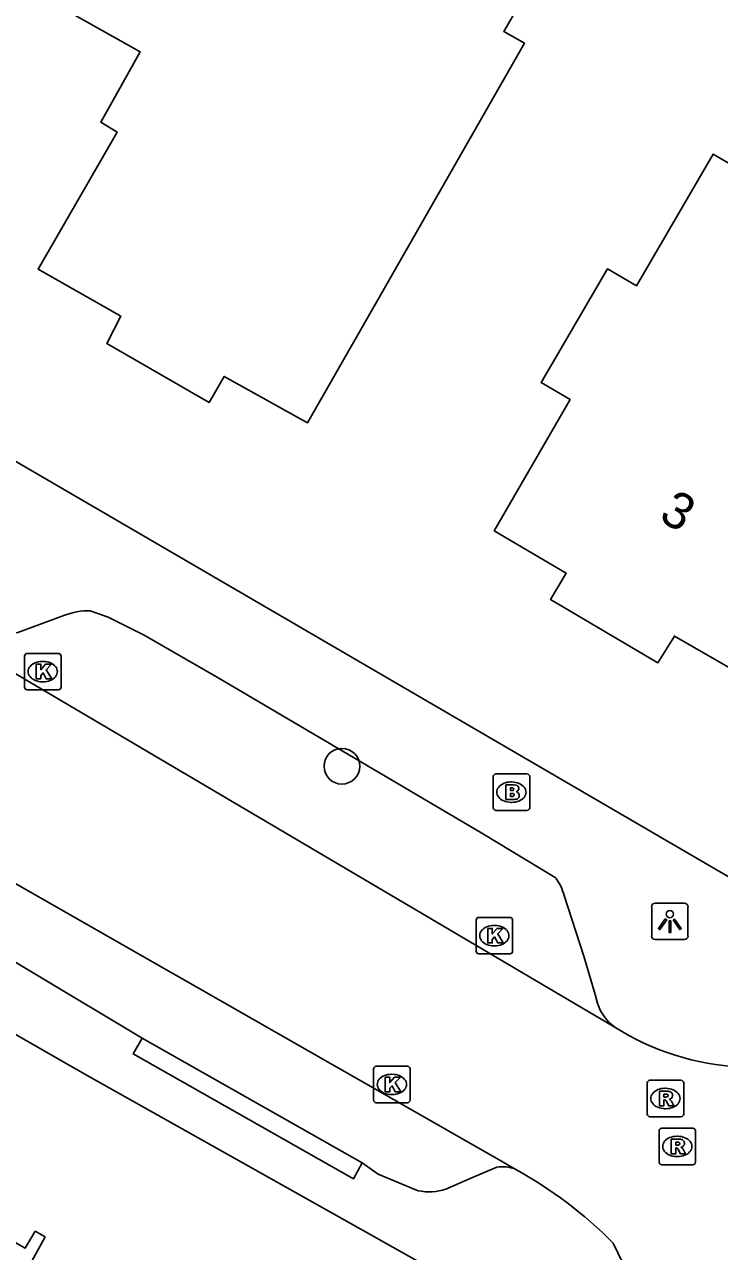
# Model space of a CAD drawing. Extents: x 160457 to 162082, y 388340 to 389736.
# Drawn here: x 161123.12 to 161142.18, y 388506.39 to 388540.07 of the extents above; entities that cross this region are included whole.
import ezdxf

# ---------------------------------------------------------------- set-up
doc = ezdxf.new("R2010")
doc.units = 0
for name, color, linetype in [('IMGEO_Boom', 7, 'Continuous'), ('IMGEO_Brandkraan', 7, 'Continuous'), ('IMGEO_Kolk', 7, 'Continuous'), ('IMGEO_Lichtpunt', 7, 'Continuous'), ('IMGEO_Pand', 7, 'Continuous'), ('IMGEO_Pand_nummerreeks', 7, 'Continuous'), ('IMGEO_Rijbaan_lokaal_open', 7, 'Continuous'), ('IMGEO_Rioolput', 7, 'Continuous'), ('IMGEO_Voetpad_open', 7, 'Continuous')]:
    doc.layers.add(name, color=color, linetype=linetype)

msp = doc.modelspace()

# ---------------------------------------------------------------- linework, layer by layer
at = {"layer": 'IMGEO_Boom'}
msp.add_circle((161131.826, 388519.708), 0.489, dxfattribs=at)
at = {"layer": 'IMGEO_Brandkraan'}
for p, q in [((161135.976, 388518.57), (161135.976, 388519.422)), ((161136.051, 388519.496), (161136.903, 388519.496)), ((161136.977, 388519.422), (161136.977, 388518.57)), ((161136.464, 388519.276), (161136.489, 388519.276)), ((161136.487, 388518.716), (161136.462, 388518.716)), ((161136.903, 388518.496), (161136.051, 388518.496))]:
    msp.add_line(p, q, dxfattribs=at)
for points in [[(161135.976, 388518.57), (161135.976, 388519.422)], [(161136.051, 388519.496), (161136.903, 388519.496)], [(161136.977, 388519.422), (161136.977, 388518.57)], [(161136.324, 388519.196), (161136.324, 388518.796), (161136.537, 388518.796)], [(161136.555, 388519.196), (161136.324, 388519.196)], [(161136.503, 388519.115), (161136.449, 388519.115), (161136.449, 388519.039)], [(161136.449, 388519.039), (161136.502, 388519.039)], [(161136.511, 388518.963), (161136.449, 388518.963), (161136.449, 388518.882)], [(161136.449, 388518.882), (161136.511, 388518.882)], [(161136.903, 388518.496), (161136.051, 388518.496)]]:
    msp.add_lwpolyline(points, dxfattribs=at)
for centre, radius, start, end in [((161136.053, 388519.42), 0.0765, 91.552, 178.448), ((161136.053, 388519.42), 0.0765, 91.552, 178.448), ((161136.901, 388519.42), 0.0765, 1.552, 88.448), ((161136.901, 388519.42), 0.0765, 1.552, 88.448), ((161136.504, 388519.077), 0.0379, 267.8285, 90.9355), ((161136.559, 388519.051), 0.145, 59.4692, 91.5367), ((161136.584, 388519.098), 0.0922, 285.5137, 58.1501), ((161136.589, 388518.906), 0.105, 301.3115, 78.989), ((161136.512, 388518.922), 0.0404, 269.8759, 90.5077), ((161136.543, 388519.047), 0.251, 268.6676, 293.5347), ((161136.053, 388518.572), 0.0765, 181.552, 268.448), ((161136.053, 388518.572), 0.0765, 181.552, 268.448), ((161136.901, 388518.572), 0.0765, 271.552, 358.448), ((161136.901, 388518.572), 0.0765, 271.552, 358.448)]:
    msp.add_arc(centre, radius, start, end, dxfattribs=at)
for centre, major_axis, ratio, start_param, end_param in [((161136.463, 388518.996), (-0.387, 0.002), 0.722429, 4.712389, 7.853982), ((161136.488, 388518.996), (-0.39, 0.002), 0.717154, 1.570796, 4.712389)]:
    msp.add_ellipse(centre, major_axis=major_axis, ratio=ratio, start_param=start_param, end_param=end_param, dxfattribs=at)
at = {"layer": 'IMGEO_Kolk'}
for p, q in [((161123.119, 388521.88), (161123.119, 388522.732)), ((161123.194, 388522.806), (161124.046, 388522.806)), ((161124.12, 388522.732), (161124.12, 388521.88)), ((161123.607, 388522.586), (161123.632, 388522.586)), ((161124.046, 388521.806), (161123.194, 388521.806)), ((161123.63, 388522.026), (161123.605, 388522.026)), ((161135.507, 388514.632), (161135.507, 388515.484)), ((161135.582, 388515.558), (161136.434, 388515.558)), ((161135.995, 388515.338), (161136.02, 388515.338)), ((161136.508, 388515.484), (161136.508, 388514.632)), ((161136.018, 388514.778), (161135.993, 388514.778)), ((161136.434, 388514.558), (161135.582, 388514.558)), ((161132.695, 388510.548), (161132.695, 388511.4)), ((161132.77, 388511.474), (161133.622, 388511.474)), ((161133.183, 388511.254), (161133.208, 388511.254)), ((161133.696, 388511.4), (161133.696, 388510.548)), ((161133.206, 388510.694), (161133.181, 388510.694)), ((161133.622, 388510.474), (161132.77, 388510.474))]:
    msp.add_line(p, q, dxfattribs=at)
for points in [[(161123.119, 388521.88), (161123.119, 388522.732)], [(161123.194, 388522.806), (161124.046, 388522.806)], [(161124.12, 388522.732), (161124.12, 388521.88)], [(161123.44, 388522.506), (161123.563, 388522.506), (161123.563, 388522.355), (161123.693, 388522.506), (161123.857, 388522.506), (161123.711, 388522.355), (161123.864, 388522.106), (161123.712, 388522.106), (161123.627, 388522.27), (161123.563, 388522.203), (161123.563, 388522.106), (161123.44, 388522.106), (161123.44, 388522.506)], [(161124.046, 388521.806), (161123.194, 388521.806)], [(161135.507, 388514.632), (161135.507, 388515.484)], [(161135.582, 388515.558), (161136.434, 388515.558)], [(161136.508, 388515.484), (161136.508, 388514.632)], [(161135.828, 388515.258), (161135.951, 388515.258), (161135.951, 388515.107), (161136.081, 388515.258), (161136.245, 388515.258), (161136.099, 388515.107), (161136.252, 388514.858), (161136.1, 388514.858), (161136.015, 388515.022), (161135.951, 388514.955), (161135.951, 388514.858), (161135.828, 388514.858), (161135.828, 388515.258)], [(161136.434, 388514.558), (161135.582, 388514.558)], [(161132.695, 388510.548), (161132.695, 388511.4)], [(161132.77, 388511.474), (161133.622, 388511.474)], [(161133.696, 388511.4), (161133.696, 388510.548)], [(161133.016, 388511.174), (161133.139, 388511.174), (161133.139, 388511.023), (161133.269, 388511.174), (161133.433, 388511.174), (161133.287, 388511.023), (161133.44, 388510.774), (161133.288, 388510.774), (161133.203, 388510.938), (161133.139, 388510.871), (161133.139, 388510.774), (161133.016, 388510.774), (161133.016, 388511.174)], [(161133.622, 388510.474), (161132.77, 388510.474)]]:
    msp.add_lwpolyline(points, dxfattribs=at)
for centre, start, end in [((161123.196, 388522.73), 91.552, 178.448), ((161123.196, 388522.73), 91.552, 178.448), ((161124.044, 388522.73), 1.552, 88.448), ((161124.044, 388522.73), 1.552, 88.448), ((161123.196, 388521.882), 181.552, 268.448), ((161123.196, 388521.882), 181.552, 268.448), ((161124.044, 388521.882), 271.552, 358.448), ((161124.044, 388521.882), 271.552, 358.448), ((161135.584, 388515.482), 91.552, 178.448), ((161135.584, 388515.482), 91.552, 178.448), ((161136.432, 388515.482), 1.552, 88.448), ((161136.432, 388515.482), 1.552, 88.448), ((161135.584, 388514.634), 181.552, 268.448), ((161135.584, 388514.634), 181.552, 268.448), ((161136.432, 388514.634), 271.552, 358.448), ((161136.432, 388514.634), 271.552, 358.448), ((161132.772, 388511.398), 91.552, 178.448), ((161132.772, 388511.398), 91.552, 178.448), ((161133.62, 388511.398), 1.552, 88.448), ((161133.62, 388511.398), 1.552, 88.448), ((161132.772, 388510.55), 181.552, 268.448), ((161132.772, 388510.55), 181.552, 268.448), ((161133.62, 388510.55), 271.552, 358.448), ((161133.62, 388510.55), 271.552, 358.448)]:
    msp.add_arc(centre, 0.0765, start, end, dxfattribs=at)
for centre, major_axis, ratio, start_param, end_param in [((161123.606, 388522.306), (-0.387, 0.002), 0.722429, 4.712389, 7.853982), ((161123.631, 388522.306), (-0.39, 0.002), 0.717154, 1.570796, 4.712389), ((161135.994, 388515.058), (-0.387, 0.002), 0.722429, 4.712389, 7.853982), ((161136.019, 388515.058), (-0.39, 0.002), 0.717154, 1.570796, 4.712389), ((161133.182, 388510.974), (-0.387, 0.002), 0.722429, 4.712389, 7.853982), ((161133.207, 388510.974), (-0.39, 0.002), 0.717154, 1.570796, 4.712389)]:
    msp.add_ellipse(centre, major_axis=major_axis, ratio=ratio, start_param=start_param, end_param=end_param, dxfattribs=at)
at = {"layer": 'IMGEO_Lichtpunt'}
for p, q in [((161140.324, 388515.852), (161140.324, 388515.045)), ((161140.324, 388515.852), (161140.324, 388515.045)), ((161141.226, 388515.947), (161140.418, 388515.947)), ((161141.226, 388515.947), (161140.418, 388515.947)), ((161141.32, 388515.045), (161141.32, 388515.852)), ((161141.32, 388515.045), (161141.32, 388515.852)), ((161140.418, 388514.951), (161141.226, 388514.951)), ((161140.418, 388514.951), (161141.226, 388514.951))]:
    msp.add_line(p, q, dxfattribs=at)
for points in [[(161140.698, 388515.516), (161140.737, 388515.488), (161140.549, 388515.226), (161140.511, 388515.253), (161140.698, 388515.516)], [(161140.8, 388515.468), (161140.847, 388515.468), (161140.847, 388515.146), (161140.8, 388515.146), (161140.8, 388515.468)], [(161140.91, 388515.488), (161140.948, 388515.515), (161141.135, 388515.253), (161141.096, 388515.225), (161140.91, 388515.488)]]:
    msp.add_lwpolyline(points, dxfattribs=at)
msp.add_circle((161140.823, 388515.65), 0.0994, dxfattribs=at)
for centre, start, end in [((161140.418, 388515.852), 90, 180), ((161140.418, 388515.852), 90, 180), ((161141.226, 388515.852), 0, 90), ((161141.226, 388515.852), 0, 90), ((161140.418, 388515.045), 180, 270), ((161140.418, 388515.045), 180, 270), ((161141.226, 388515.045), 270, 0), ((161141.226, 388515.045), 270, 360)]:
    msp.add_arc(centre, 0.0946, start, end, dxfattribs=at)
at = {"layer": 'IMGEO_Pand'}
for points in [[(161136.968, 388541.09), (161136.272, 388539.874), (161136.836, 388539.551), (161133.362, 388533.473), (161130.88, 388529.132), (161128.597, 388530.408), (161128.185, 388529.694), (161125.381, 388531.308), (161125.764, 388532.058), (161123.493, 388533.352), (161125.657, 388537.114), (161125.209, 388537.385), (161126.293, 388539.314), (161124.124, 388540.529)], [(161142.908, 388522.153), (161140.947, 388523.282), (161140.494, 388522.55), (161137.552, 388524.282), (161137.978, 388525.008), (161136.003, 388526.172), (161138.087, 388529.774), (161137.292, 388530.238), (161139.109, 388533.357), (161139.905, 388532.895), (161142.007, 388536.51), (161147.41, 388533.369)], [(161108.376, 388497.833), (161110.333, 388505.085), (161113.624, 388504.208), (161114.165, 388505.182), (161113.023, 388505.836), (161113.31, 388506.333), (161115.808, 388510.663), (161123.133, 388506.479), (161123.411, 388506.944), (161123.682, 388506.787), (161123.168, 388505.838), (161124.975, 388504.805), (161125.508, 388505.747), (161125.783, 388505.59), (161123.76, 388502.027), (161126.812, 388500.285), (161126.65, 388500), (161124.337, 388495.942), (161121.272, 388490.565), (161116.609, 388493.227), (161118.513, 388496.563), (161112.564, 388500), (161110.562, 388496.57), (161108.376, 388497.833)]]:
    msp.add_lwpolyline(points, dxfattribs=at)
at = {"layer": 'IMGEO_Rijbaan_lokaal_open'}
for points in [[(161139.299, 388512.559), (161121.073, 388523.303)], [(161117.585, 388519.498), (161118.322, 388519.077), (161136.138, 388508.905), (161136.578, 388508.653)], [(161149.771, 388484.915), (161142.47, 388500), (161139.265, 388506.622)]]:
    msp.add_lwpolyline(points, dxfattribs=at)
for centre, radius, start, end in [((161143.078, 388518.427), 6.979, 237.2177, 297.3749), ((161130.826, 388498.25), 11.887, 44.7711, 61.0604)]:
    msp.add_arc(centre, radius, start, end, dxfattribs=at)
at = {"layer": 'IMGEO_Rioolput'}
for p, q in [((161140.201, 388510.162), (161140.201, 388511.014)), ((161140.276, 388511.088), (161141.128, 388511.088)), ((161141.202, 388511.014), (161141.202, 388510.162)), ((161140.689, 388510.868), (161140.714, 388510.868)), ((161140.712, 388510.308), (161140.687, 388510.308)), ((161141.128, 388510.088), (161140.276, 388510.088)), ((161140.526, 388508.846), (161140.526, 388509.698)), ((161140.601, 388509.772), (161141.453, 388509.772)), ((161141.527, 388509.698), (161141.527, 388508.846)), ((161141.014, 388509.552), (161141.039, 388509.552)), ((161141.037, 388508.992), (161141.012, 388508.992)), ((161141.453, 388508.772), (161140.601, 388508.772))]:
    msp.add_line(p, q, dxfattribs=at)
for points in [[(161140.201, 388510.162), (161140.201, 388511.014)], [(161140.276, 388511.088), (161141.128, 388511.088)], [(161141.202, 388511.014), (161141.202, 388510.162)], [(161140.79, 388510.786), (161140.538, 388510.788), (161140.538, 388510.388)], [(161140.716, 388510.707), (161140.662, 388510.707), (161140.662, 388510.626)], [(161140.662, 388510.626), (161140.714, 388510.626)], [(161140.538, 388510.388), (161140.662, 388510.388), (161140.662, 388510.55), (161140.673, 388510.55)], [(161140.72, 388510.521), (161140.791, 388510.388), (161140.931, 388510.388), (161140.866, 388510.514)], [(161141.128, 388510.088), (161140.276, 388510.088)], [(161140.526, 388508.846), (161140.526, 388509.698)], [(161140.601, 388509.772), (161141.453, 388509.772)], [(161141.527, 388509.698), (161141.527, 388508.846)], [(161141.115, 388509.47), (161140.863, 388509.472), (161140.863, 388509.072)], [(161140.863, 388509.072), (161140.987, 388509.072), (161140.987, 388509.234), (161140.998, 388509.234)], [(161141.041, 388509.391), (161140.987, 388509.391), (161140.987, 388509.31)], [(161140.987, 388509.31), (161141.039, 388509.31)], [(161141.045, 388509.205), (161141.116, 388509.072), (161141.256, 388509.072), (161141.191, 388509.198)], [(161141.453, 388508.772), (161140.601, 388508.772)]]:
    msp.add_lwpolyline(points, dxfattribs=at)
for centre, radius, start, end in [((161140.278, 388511.012), 0.0765, 91.552, 178.448), ((161140.278, 388511.012), 0.0765, 91.552, 178.448), ((161141.126, 388511.012), 0.0765, 1.552, 88.448), ((161141.126, 388511.012), 0.0765, 1.552, 88.448), ((161140.698, 388510.815), 0.19, 274.7715, 282.9687), ((161140.722, 388510.611), 0.0964, 77.0061, 93.1865), ((161140.736, 388510.668), 0.0378, 276.6634, 79.6772), ((161140.789, 388510.676), 0.109, 350.3612, 89.416), ((161140.787, 388510.676), 0.112, 277.5842, 350.9817), ((161140.672, 388510.497), 0.0533, 26.0293, 88.6989), ((161140.771, 388510.461), 0.108, 29.5134, 73.7905), ((161140.278, 388510.164), 0.0765, 181.552, 268.448), ((161140.278, 388510.164), 0.0765, 181.552, 268.448), ((161141.126, 388510.164), 0.0765, 271.552, 358.448), ((161141.126, 388510.164), 0.0765, 271.552, 358.448), ((161140.603, 388509.696), 0.0765, 91.552, 178.448), ((161140.603, 388509.696), 0.0765, 91.552, 178.448), ((161141.451, 388509.696), 0.0765, 1.552, 88.448), ((161141.451, 388509.696), 0.0765, 1.552, 88.448), ((161140.997, 388509.181), 0.0533, 26.0293, 88.6989), ((161141.023, 388509.499), 0.19, 274.7715, 282.9687), ((161141.047, 388509.295), 0.0964, 77.0061, 93.1865), ((161141.061, 388509.352), 0.0378, 276.6634, 79.6772), ((161141.114, 388509.36), 0.109, 350.3612, 89.416), ((161141.112, 388509.36), 0.112, 277.5842, 350.9817), ((161141.096, 388509.145), 0.108, 29.5134, 73.7905), ((161140.603, 388508.848), 0.0765, 181.552, 268.448), ((161140.603, 388508.848), 0.0765, 181.552, 268.448), ((161141.451, 388508.848), 0.0765, 271.552, 358.448), ((161141.451, 388508.848), 0.0765, 271.552, 358.448)]:
    msp.add_arc(centre, radius, start, end, dxfattribs=at)
for centre, major_axis, ratio, start_param, end_param in [((161140.688, 388510.588), (-0.387, 0.002), 0.722429, 4.712389, 7.853982), ((161140.713, 388510.588), (-0.39, 0.002), 0.717154, 1.570796, 4.712389), ((161141.013, 388509.272), (-0.387, 0.002), 0.722429, 4.712389, 7.853982), ((161141.038, 388509.272), (-0.39, 0.002), 0.717154, 1.570796, 4.712389)]:
    msp.add_ellipse(centre, major_axis=major_axis, ratio=ratio, start_param=start_param, end_param=end_param, dxfattribs=at)
at = {"layer": 'IMGEO_Voetpad_open'}
for points in [[(161142.839, 388516.438), (161121.614, 388528.808), (161119.571, 388529.875)], [(161121.882, 388523.198), (161122.045, 388523.226), (161122.939, 388523.377), (161124.198, 388523.842)], [(161124.918, 388523.977), (161125.413, 388523.797), (161126.403, 388523.302), (161128.382, 388522.163), (161133.172, 388519.341), (161135.662, 388517.872), (161137.68, 388516.651)], [(161137.004, 388504.385), (161124.771, 388511.26), (161110.612, 388519.381)], [(161126.346, 388512.248), (161123.446, 388513.984), (161120.236, 388515.906), (161119.417, 388516.396)], [(161137.92, 388516.156), (161138.459, 388514.493), (161138.771, 388513.44), (161138.849, 388513.173)], [(161132.386, 388508.819), (161132.14, 388508.385), (161126.1, 388511.814), (161126.346, 388512.248)], [(161132.386, 388508.819), (161126.346, 388512.248)], [(161133.919, 388508.058), (161132.821, 388508.516), (161132.386, 388508.819)], [(161136.077, 388508.705), (161135.342, 388508.394), (161134.68, 388508.101)]]:
    msp.add_lwpolyline(points, dxfattribs=at)
for centre, radius, start, end in [((161124.888, 388522.148), 1.83, 89.0714, 112.1679), ((161136.733, 388515.886), 1.217, 12.8092, 38.9235), ((161140.018, 388513.558), 1.23, 198.2144, 234.2609), ((161136.22, 388507.639), 1.076, 70.5355, 97.6132), ((161134.219, 388509.512), 1.485, 258.3599, 288.1081)]:
    msp.add_arc(centre, radius, start, end, dxfattribs=at)

# ---------------------------------------------------------------- texts
at = {"layer": 'IMGEO_Pand_nummerreeks'}
msp.add_text('3', height=1, rotation=329.7988, dxfattribs=at).set_placement((161140.485, 388526.479))

doc.saveas('drawing.dxf')
